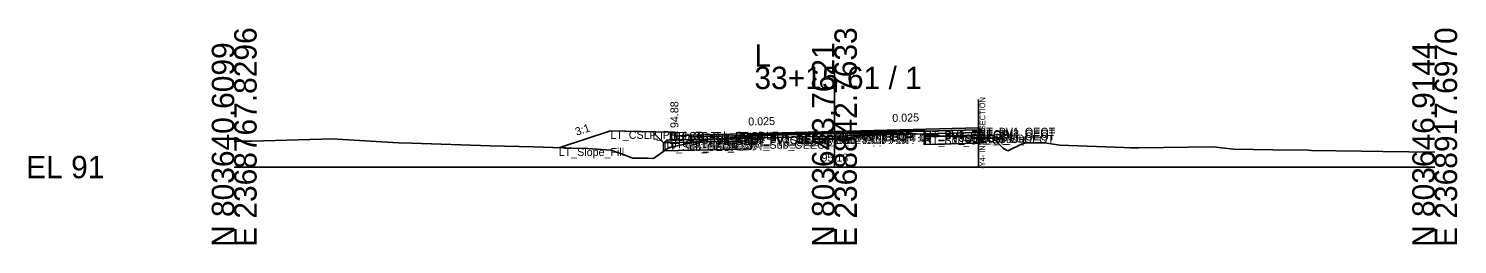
# Model space of a CAD drawing. Extents: x -26 to 8153, y -10 to 9520.
# Drawn here: x 1974.3 to 2152.8, y 7490.3 to 7517.3 of the extents above; entities that cross this region are included whole.
import ezdxf

# ---------------------------------------------------------------- set-up
doc = ezdxf.new("R2010")
doc.units = 0
for name, color, linetype in [('Exist CMT Pavement', 7, 'Continuous'), ('Exist Cross Section Cell', 7, 'Continuous'), ('Exist XS Center Line Elevation Label', 7, 'Continuous'), ('Exist XS Ground Line', 7, 'Continuous'), ('Prop CMT Conc Surface', 7, 'Continuous'), ('Prop CMT Concrete Structures', 7, 'Continuous'), ('Prop CMT Pvmt Course 1', 7, 'Continuous'), ('Prop CMT Pvmt Course 1 CG', 7, 'Continuous'), ('Prop CMT Pvmt Course 1 Wedge', 7, 'Continuous'), ('Prop CMT Pvmt Course 2', 7, 'Continuous'), ('Prop CMT Pvmt Course 2 Wedge', 7, 'Continuous'), ('Prop CMT Pvmt Course 3', 7, 'Continuous'), ('Prop CMT Pvmt Course 3 Wedge', 7, 'Continuous'), ('Prop CMT Pvmt Surface', 7, 'Continuous'), ('Prop CMT Pvmt Wedge Surface 1', 7, 'Continuous'), ('Prop CMT Pvmt Wedge Surface 2', 7, 'Continuous'), ('Prop CMT Pvmt Wedge Surface 3', 7, 'Continuous'), ('Prop CMT Shallow Undercut', 7, 'Continuous'), ('Prop CMT Shallow Undercut Boundary', 7, 'Continuous'), ('Prop CMT Shear Line', 7, 'Continuous'), ('Prop CMT Slope Grass', 7, 'Continuous'), ('Prop CMT Subgrade Earthwork', 7, 'Continuous'), ('Prop XS Earthwork Shape', 7, 'Continuous'), ('Prop XS Hydro Elevations', 7, 'Continuous'), ('Prop XS SE Text', 7, 'Continuous'), ('Prop XS Side Slope Text', 7, 'Continuous'), ('Prop XS Subgrade Earthwork', 7, 'Continuous'), ('Scratch_Level_2', 7, 'Continuous'), ('Scratch_Level_6', 7, 'Continuous')]:
    doc.layers.add(name, color=color, linetype=linetype)

msp = doc.modelspace()

# ---------------------------------------------------------------- linework, layer by layer
at = {"layer": 'Exist CMT Pavement'}
for p, q in [((2064.58, 7503.88), (2067.65, 7503.98)), ((2067.65, 7503.98), (2075.09, 7504.19)), ((2075.09, 7504.19), (2077.69, 7504.17)), ((2077.69, 7504.17), (2085.24, 7504.15)), ((2085.24, 7504.15), (2088.65, 7503.86))]:
    msp.add_line(p, q, dxfattribs=at)
at = {"layer": 'Exist Cross Section Cell'}
for p, q in [((2075, 7500), (2075, 7512.56)), ((2000, 7500), (2075, 7500)), ((2075, 7500), (2150, 7500))]:
    msp.add_line(p, q, dxfattribs=at)
at = {"layer": 'Exist XS Ground Line'}
for p, q in [((2060.35, 7503.52), (2064.58, 7503.88)), ((2064.58, 7503.88), (2067.65, 7503.98)), ((2067.65, 7503.98), (2075.09, 7504.19)), ((2075.09, 7504.19), (2077.69, 7504.17)), ((2077.69, 7504.17), (2085.24, 7504.15)), ((2085.24, 7504.15), (2088.65, 7503.86)), ((2088.65, 7503.86), (2091.55, 7503.77)), ((2091.55, 7503.77), (2092.72, 7503.71)), ((2000, 7503.24), (2001.3, 7503.23)), ((2001.3, 7503.23), (2002.19, 7503.23)), ((2002.19, 7503.23), (2010.91, 7503.5)), ((2010.91, 7503.5), (2012.2, 7503.52)), ((2012.2, 7503.52), (2020.52, 7503.04)), ((2020.52, 7503.04), (2022.21, 7503)), ((2022.21, 7503), (2031.99, 7502.66)), ((2031.99, 7502.66), (2037.4, 7502.53)), ((2037.4, 7502.53), (2042.23, 7502.38)), ((2042.23, 7502.38), (2044.19, 7502.3)), ((2044.19, 7502.3), (2047.06, 7502.11)), ((2047.06, 7502.11), (2048.27, 7501.7)), ((2053.28, 7501.7), (2054.35, 7502.44)), ((2054.35, 7502.44), (2057.29, 7503.06)), ((2057.29, 7503.06), (2058.81, 7503.39)), ((2058.81, 7503.39), (2060.35, 7503.52)), ((2092.72, 7503.71), (2094.87, 7503.57)), ((2094.87, 7503.57), (2096.12, 7502.3)), ((2096.12, 7502.3), (2096.68, 7502.02)), ((2096.68, 7502.02), (2098.38, 7502.87)), ((2098.38, 7502.87), (2098.97, 7503.01)), ((2098.97, 7503.01), (2101.25, 7503.02)), ((2101.25, 7503.02), (2103.18, 7502.75)), ((2103.18, 7502.75), (2111.16, 7502.46)), ((2111.16, 7502.46), (2112, 7502.41)), ((2112, 7502.41), (2113.01, 7502.39)), ((2113.01, 7502.39), (2122.31, 7502.51)), ((2122.31, 7502.51), (2124.85, 7502.23)), ((2124.85, 7502.23), (2129.78, 7502.15)), ((2129.78, 7502.15), (2134.18, 7502.1)), ((2134.18, 7502.1), (2134.59, 7502.09)), ((2134.59, 7502.09), (2140.81, 7501.97)), ((2140.81, 7501.97), (2143.52, 7501.95)), ((2143.52, 7501.95), (2150, 7501.88)), ((2048.27, 7501.7), (2049.8, 7501.1)), ((2049.8, 7501.1), (2051.66, 7501.1)), ((2051.66, 7501.1), (2052.4, 7501.06)), ((2052.4, 7501.06), (2053.28, 7501.7))]:
    msp.add_line(p, q, dxfattribs=at)
at = {"layer": 'Prop CMT Conc Surface'}
for points in [[(2055, 7503.88), (2055, 7504.38), (2054.5, 7504.38)], [(2057, 7504.01), (2055, 7503.88)]]:
    msp.add_lwpolyline(points, dxfattribs=at)
at = {"layer": 'Prop CMT Concrete Structures'}
for points in [[(2057, 7504.01), (2055, 7503.88), (2055, 7504.38), (2054.5, 7504.38)], [(2054.5, 7504.38), (2054.5, 7503.36), (2057, 7503.43)], [(2057, 7503.43), (2057, 7504.01)]]:
    msp.add_lwpolyline(points, dxfattribs=at)
at = {"layer": 'Prop CMT Pvmt Course 1'}
for points in [[(2075, 7504.46), (2057, 7504.01)], [(2057, 7504.01), (2057, 7503.76)], [(2057, 7503.76), (2064.58, 7503.95)], [(2064.58, 7504.07), (2075, 7504.33)], [(2064.58, 7503.95), (2064.58, 7504.07)], [(2075, 7504.46), (2093, 7504.91)], [(2086.21, 7504.61), (2075, 7504.33)], [(2075, 7504.21), (2075, 7504.46)], [(2075, 7504.21), (2075, 7504.46)], [(2075, 7504.33), (2075, 7504.21), (2075, 7504.21)], [(2075, 7504.33), (2075, 7504.21), (2075, 7504.21)], [(2093, 7504.66), (2086.21, 7504.49)], [(2086.21, 7504.49), (2086.21, 7504.61)], [(2093, 7504.91), (2093, 7504.66)]]:
    msp.add_lwpolyline(points, dxfattribs=at)
at = {"layer": 'Prop CMT Pvmt Course 1 CG'}
for points in [[(2057, 7503.43), (2054, 7503.35), (2053.66, 7503.01)], [(2053.66, 7503.01), (2057, 7503.1)], [(2057, 7503.1), (2057, 7503.43)]]:
    msp.add_lwpolyline(points, dxfattribs=at)
at = {"layer": 'Prop CMT Pvmt Course 1 Wedge'}
for points in [[(2075, 7504.33), (2064.58, 7504.07)], [(2075, 7504.33), (2086.21, 7504.61)]]:
    msp.add_lwpolyline(points, dxfattribs=at)
at = {"layer": 'Prop CMT Pvmt Course 2'}
for points in [[(2064.58, 7503.95), (2057, 7503.76)], [(2057, 7503.76), (2057, 7503.43)], [(2064.58, 7503.62), (2064.58, 7503.95)], [(2086.21, 7504.49), (2093, 7504.66)], [(2086.21, 7504.16), (2086.21, 7504.49)], [(2093, 7504.33), (2086.21, 7504.16)], [(2093, 7504.66), (2093, 7504.33)], [(2057, 7503.43), (2064.58, 7503.62)]]:
    msp.add_lwpolyline(points, dxfattribs=at)
at = {"layer": 'Prop CMT Pvmt Course 2 Wedge'}
for points in [[(2075, 7504.21), (2064.58, 7503.95)], [(2075, 7504.21), (2086.21, 7504.49)]]:
    msp.add_lwpolyline(points, dxfattribs=at)
at = {"layer": 'Prop CMT Pvmt Course 3'}
for points in [[(2086.21, 7504.16), (2093, 7504.33)], [(2086.21, 7503.83), (2086.21, 7504.16)], [(2093, 7504), (2086.21, 7503.83)], [(2093, 7504.33), (2093, 7504)], [(2064.58, 7503.62), (2057, 7503.43)], [(2057, 7503.43), (2057, 7503.1)], [(2057, 7503.1), (2064.58, 7503.29)], [(2064.58, 7503.29), (2064.58, 7503.62)]]:
    msp.add_lwpolyline(points, dxfattribs=at)
at = {"layer": 'Prop CMT Pvmt Course 3 Wedge'}
for points in [[(2075, 7503.88), (2064.58, 7503.62)], [(2075, 7503.88), (2086.21, 7504.16)]]:
    msp.add_lwpolyline(points, dxfattribs=at)
at = {"layer": 'Prop CMT Pvmt Surface'}
for points in [[(2075, 7504.46), (2057, 7504.01)], [(2075, 7504.46), (2093, 7504.91), (2093, 7504)]]:
    msp.add_lwpolyline(points, dxfattribs=at)
at = {"layer": 'Prop CMT Pvmt Wedge Surface 1'}
for points in [[(2057, 7503.76), (2057, 7504.01)], [(2064.58, 7503.95), (2057, 7503.76)], [(2075, 7504.33), (2064.58, 7504.07)], [(2064.58, 7504.07), (2064.58, 7503.95)], [(2075, 7504.33), (2086.21, 7504.61)], [(2086.21, 7504.49), (2093, 7504.66)], [(2086.21, 7504.61), (2086.21, 7504.49)], [(2093, 7504.66), (2093, 7504.91)]]:
    msp.add_lwpolyline(points, dxfattribs=at)
at = {"layer": 'Prop CMT Pvmt Wedge Surface 2'}
for points in [[(2075, 7504.21), (2057, 7503.76)], [(2057, 7503.76), (2057, 7504.01)], [(2075, 7504.21), (2093, 7504.66)], [(2093, 7504.66), (2093, 7504.91)]]:
    msp.add_lwpolyline(points, dxfattribs=at)
at = {"layer": 'Prop CMT Pvmt Wedge Surface 3'}
for points in [[(2057, 7503.43), (2057, 7504.01)], [(2075, 7503.88), (2057, 7503.43)], [(2075, 7503.88), (2093, 7504.33)], [(2093, 7504.33), (2093, 7504.91)]]:
    msp.add_lwpolyline(points, dxfattribs=at)
at = {"layer": 'Prop CMT Shallow Undercut'}
for points in [[(2093, 7503), (2086.21, 7502.83), (2086.21, 7503.83), (2088.37, 7503.88), (2088.65, 7503.86), (2091.55, 7503.77), (2092.72, 7503.71), (2093, 7503.69)], [(2053.73, 7502.01), (2054.35, 7502.44), (2057.29, 7503.06), (2057.51, 7503.11), (2064.58, 7503.29), (2064.58, 7502.29)]]:
    msp.add_lwpolyline(points, close=True, dxfattribs=at)
at = {"layer": 'Prop CMT Shallow Undercut Boundary'}
for p, q in [((2086.21, 7503.83), (2093, 7504)), ((2086.21, 7503.83), (2086.21, 7502.83)), ((2093, 7504), (2093, 7503)), ((2053.66, 7503.01), (2064.58, 7503.29)), ((2053.66, 7503.01), (2053.66, 7502.01)), ((2064.58, 7502.29), (2053.66, 7502.01)), ((2064.58, 7503.29), (2064.58, 7502.29)), ((2093, 7503), (2086.21, 7502.83))]:
    msp.add_line(p, q, dxfattribs=at)
at = {"layer": 'Prop CMT Shear Line'}
msp.add_line((2093, 7499.91), (2093, 7508.47), dxfattribs=at)
at = {"layer": 'Prop CMT Slope Grass'}
msp.add_lwpolyline([(2054.5, 7504.38), (2047, 7504.53), (2040.7, 7502.43)], dxfattribs=at)
at = {"layer": 'Prop CMT Subgrade Earthwork'}
for points in [[(2057, 7503.1), (2053.66, 7503.01), (2052.25, 7504.42)], [(2064.58, 7503.29), (2064.6, 7503.88)], [(2086.21, 7503.83), (2086.21, 7504.07)], [(2086.21, 7503.83), (2093, 7504)], [(2064.58, 7503.29), (2057, 7503.1)]]:
    msp.add_lwpolyline(points, dxfattribs=at)
at = {"layer": 'Prop XS Earthwork Shape'}
for points in [[(2053.28, 7501.7), (2053.73, 7502.01), (2053.66, 7502.01), (2053.66, 7503.01), (2052.25, 7504.42), (2047, 7504.53), (2040.7, 7502.43), (2042.23, 7502.38), (2044.19, 7502.3), (2047.06, 7502.11), (2048.27, 7501.7), (2049.8, 7501.1), (2051.66, 7501.1), (2052.4, 7501.06)], [(2064.58, 7503.29), (2064.6, 7503.88), (2064.58, 7503.88), (2060.35, 7503.52), (2058.81, 7503.39), (2057.51, 7503.11)], [(2086.21, 7503.83), (2088.37, 7503.88), (2086.21, 7504.07)], [(2091.55, 7503.77), (2092.72, 7503.71), (2093, 7503.69), (2093, 7503), (2086.21, 7502.83), (2086.21, 7503.83), (2088.37, 7503.88), (2088.65, 7503.86)], [(2091.55, 7503.77), (2092.72, 7503.71), (2093, 7503.69), (2093, 7504), (2088.37, 7503.88), (2088.65, 7503.86)], [(2053.73, 7502.01), (2054.35, 7502.44), (2057.29, 7503.06), (2057.51, 7503.11), (2057, 7503.1), (2053.66, 7503.01), (2053.66, 7502.01)], [(2053.73, 7502.01), (2054.35, 7502.44), (2057.29, 7503.06), (2057.51, 7503.11), (2064.58, 7503.29), (2064.58, 7502.29)]]:
    msp.add_lwpolyline(points, close=True, dxfattribs=at)
at = {"layer": 'Prop XS Subgrade Earthwork'}
for p, q in [((2086.21, 7503.83), (2093, 7504)), ((2053.66, 7503.01), (2064.58, 7503.29))]:
    msp.add_line(p, q, dxfattribs=at)
at = {"layer": 'Scratch_Level_6'}
for points in [[(2093, 7503), (2086.21, 7502.83), (2086.21, 7503.83), (2088.37, 7503.88), (2088.65, 7503.86), (2091.55, 7503.77), (2092.72, 7503.71), (2093, 7503.69)], [(2053.73, 7502.01), (2054.35, 7502.44), (2057.29, 7503.06), (2057.51, 7503.11), (2064.58, 7503.29), (2064.58, 7502.29)]]:
    msp.add_lwpolyline(points, close=True, dxfattribs=at)

# ---------------------------------------------------------------- texts
at = {"layer": 'Exist Cross Section Cell'}
for s, p in [('E 2368767.8296', (2002.8, 7490)), ('E 2368842.7633', (2077.8, 7490)), ('E 2368917.6970', (2152.8, 7490)), ('N 803640.6099', (2000, 7490)), ('N 803643.7621', (2075, 7490)), ('N 803646.9144', (2150, 7490))]:
    msp.add_text(s, height=2.8, rotation=90, dxfattribs=at).set_placement(p)
for s, p in [('L', (2065, 7512.56)), ('33+15.61 / 1', (2065, 7509.76)), ('EL 91', (1974, 7498.6))]:
    msp.add_text(s, height=2.8, dxfattribs=at).set_placement(p)
at = {"layer": 'Exist XS Center Line Elevation Label'}
msp.add_text('95.18', height=1, dxfattribs=at).set_placement((2073.38, 7500.68))
at = {"layer": 'Prop CMT Shear Line'}
msp.add_text('-Y4- INTERSECTION', height=0.7, rotation=90, dxfattribs=at).set_placement((2093.84, 7499.76))
at = {"layer": 'Prop XS Hydro Elevations'}
msp.add_text('94.88', height=1, rotation=90, dxfattribs=at).set_placement((2055.5, 7504.88))
at = {"layer": 'Prop XS SE Text'}
for p in [(2064.24, 7505.19), (2082.24, 7505.64)]:
    msp.add_text('0.025', height=1, rotation=1.4322, dxfattribs=at).set_placement(p)
at = {"layer": 'Prop XS Side Slope Text'}
msp.add_text('3:1', height=1, rotation=18.435, dxfattribs=at).set_placement((2042.79, 7503.91))
at = {"layer": 'Scratch_Level_2'}
for s, p in [('LT_CSLP_Pnt', (2047, 7503.53)), ('LT_Sub_Trench_Out_DLT', (2052.25, 7503.42)), ('LT_CG_Top_BOC', (2054.5, 7503.38)), ('LT_CG_Top_Face', (2055, 7503.38)), ('LT_CG_Top_Gut', (2055, 7502.88)), ('LT_PV1_OEOT', (2057, 7503.01)), ('LT_PV2_OEOT', (2057, 7502.76)), ('LT_PV1_OEEOP', (2064.58, 7503.07)), ('LT_PV2_OEEOP', (2064.58, 7502.95)), ('LT_PV_OEEOP_EG', (2064.58, 7502.88)), ('LT_PV_Sub_Tie_Out', (2064.6, 7502.88)), ('PV1_PGL', (2075, 7503.46)), ('RT_PV1_IEEOP', (2075, 7503.33)), ('LT_PV1_IEEOP', (2075, 7503.33)), ('RT_PV2_IEEOP', (2075, 7503.21)), ('LT_PV2_IEEOP', (2075, 7503.21)), ('PV2_PGL', (2075, 7503.21)), ('RT_PV_IEEOP_EG', (2075, 7503.18)), ('LT_PV_IEEOP_EG', (2075, 7503.18)), ('RT_PV3_IEEOP', (2075, 7502.88)), ('LT_PV3_IEEOP', (2075, 7502.88)), ('RT_PV_Sub_Tie_Out', (2086.2, 7503.07)), ('RT_PV1_OEEOP', (2086.21, 7503.61)), ('RT_PV2_OEEOP', (2086.21, 7503.49)), ('RT_PV3_OEEOP', (2086.21, 7503.16)), ('RT_PV_OEEOP_EG', (2086.21, 7503.06)), ('RT_Sub_OEEOP', (2086.21, 7502.83)), ('RT_PV1_OEOT', (2093, 7503.91)), ('RT_PV2_OEOT', (2093, 7503.66)), ('RT_PV3_OEOT', (2093, 7503.33)), ('RT_Sub_OEOT', (2093, 7503)), ('LT_Slope_Fill', (2040.55, 7501.38)), ('LT_Sub_OEOP', (2053.66, 7502.01)), ('LT_CG1_Shelf_Out', (2054, 7502.35)), ('LT_CG_Bot_BOC', (2054.5, 7502.36)), ('LT_PV3_OEOT', (2057, 7502.43)), ('LT_CG_Bot_IE', (2057, 7502.43)), ('LT_Sub_OEOT', (2057, 7502.1)), ('LT_PV3_OEEOP', (2064.58, 7502.62)), ('LT_Sub_OEEOP', (2064.58, 7502.29))]:
    msp.add_text(s, height=1, dxfattribs=at).set_placement(p)

doc.saveas('drawing.dxf')
